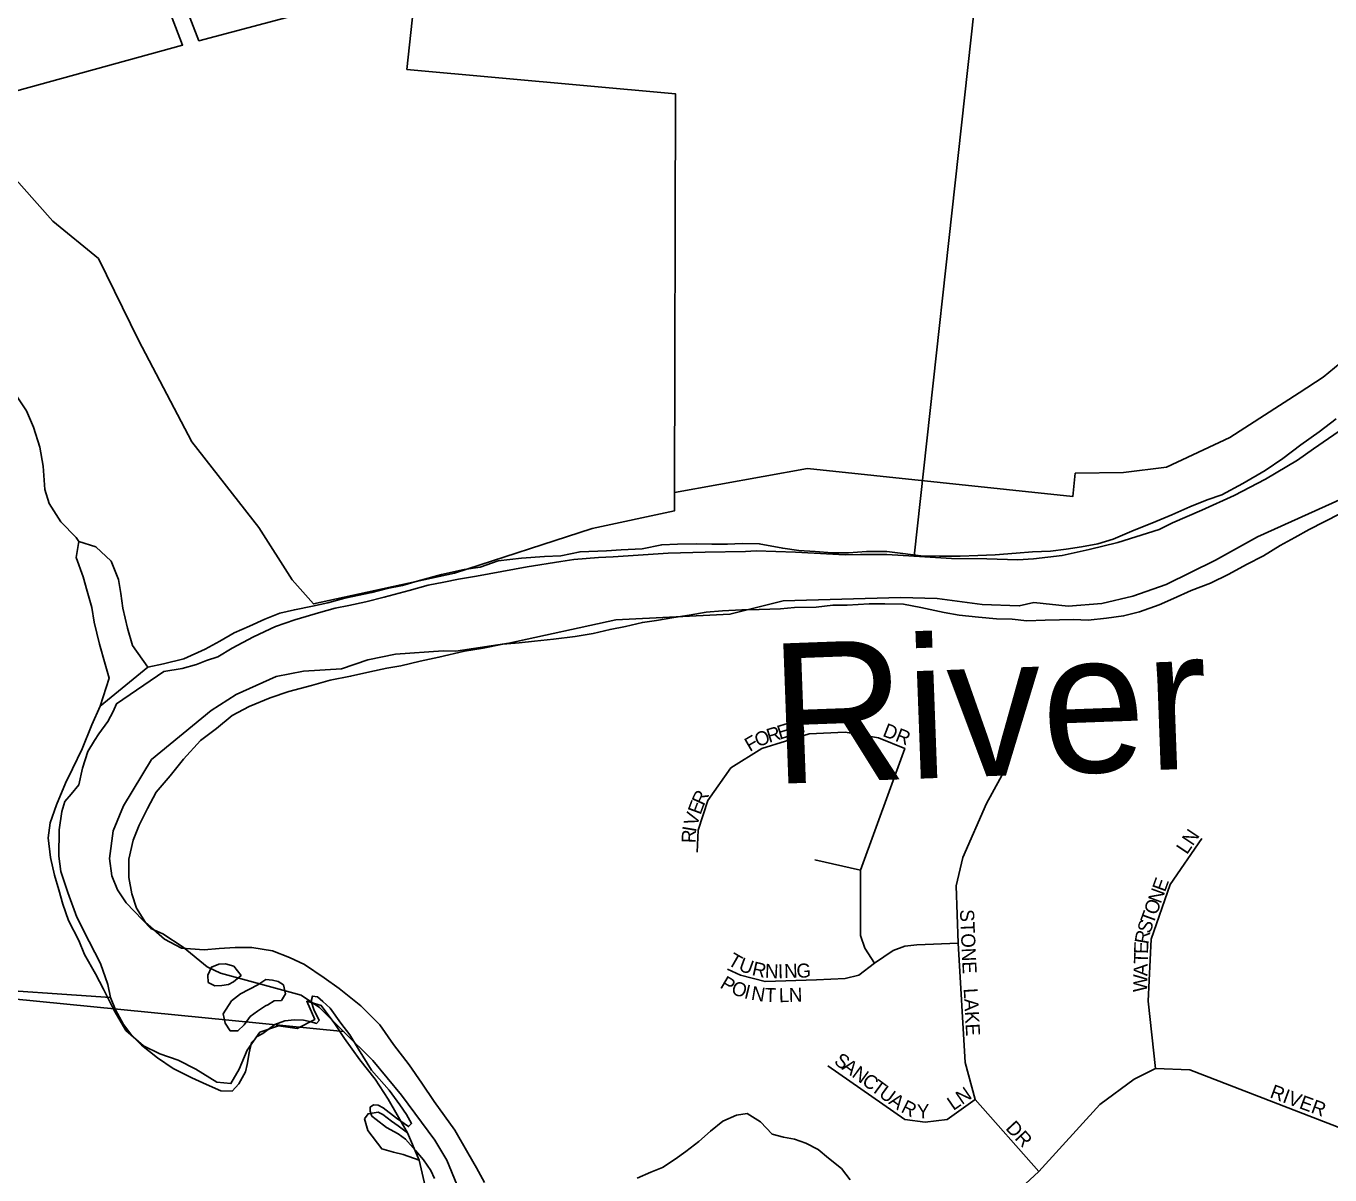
# Model space of a CAD drawing. Extents: x 0 to 34, y -4 to 22.
# Drawn here: x 4.441 to 5.062, y 17.26 to 17.807 of the extents above; entities that cross this region are included whole.
import ezdxf

# ---------------------------------------------------------------- set-up
doc = ezdxf.new("R2010")
doc.units = 0
for name, color, linetype in [('GM_X_Corporation', 7, 'Continuous'), ('GM_X_Major_River', 7, 'Continuous'), ('GM_X_Major_River_Text', 7, 'Continuous'), ('GM_X_Minor_River', 7, 'Continuous'), ('GM_X_Section', 7, 'Continuous'), ('GM_X_Township', 7, 'Continuous'), ('GM_X_Township_Subdivision', 7, 'Continuous'), ('GM_X_Township_Subdivision_Text', 7, 'Continuous')]:
    doc.layers.add(name, color=color, linetype=linetype)

msp = doc.modelspace()

# ---------------------------------------------------------------- linework, layer by layer
at = {"layer": 'GM_X_Corporation'}
for points in [[(4.34646, 17.84071), (4.37529, 17.80581), (4.42291, 17.74889), (4.45409, 17.71389), (4.47573, 17.69607), (4.49482, 17.65725), (4.52027, 17.60888), (4.55209, 17.56815), (4.568, 17.54333), (4.57815, 17.53183), (4.64521, 17.54645), (4.71064, 17.56771), (4.74977, 17.57603), (4.74977, 17.58475), (4.75021, 17.7745), (4.62252, 17.78606), (4.62699, 17.82729), (4.52354, 17.79968), (4.50727, 17.84208)], [(4.49954, 17.84001), (4.51581, 17.79761), (4.41609, 17.77021), (4.39348, 17.8111)], [(4.49954, 17.84001), (4.51581, 17.79761), (4.41609, 17.77021), (4.39348, 17.8111)], [(5.07987, 17.6575), (5.05833, 17.63973), (5.04695, 17.63226), (5.01397, 17.61102), (4.98383, 17.59692), (4.96338, 17.59435), (4.94045, 17.594), (4.93935, 17.58294), (4.81311, 17.59621), (4.74977, 17.58475), (4.75021, 17.7745), (4.62252, 17.78606), (4.62699, 17.82729), (4.52354, 17.79968), (4.50727, 17.84208)]]:
    msp.add_lwpolyline(points, dxfattribs=at)
at = {"layer": 'GM_X_Major_River'}
for p, q in [((4.47654, 17.48325), (4.49923, 17.50166)), ((4.62831, 17.26731), (4.62282, 17.2803))]:
    msp.add_line(p, q, dxfattribs=at)
for points in [[(5.06462, 17.61983), (5.05643, 17.61362), (5.04771, 17.60742), (5.03924, 17.60095), (5.0308, 17.59528), (5.0202, 17.58913), (5.01016, 17.58377), (5.00313, 17.58127), (4.99502, 17.578), (4.98636, 17.57421), (4.97689, 17.57017), (4.9685, 17.5669), (4.95849, 17.56261), (4.95121, 17.56039), (4.94341, 17.55898), (4.93615, 17.55782), (4.92864, 17.55694), (4.92006, 17.55662), (4.91228, 17.55602), (4.90236, 17.55519), (4.89405, 17.55487), (4.88575, 17.55454), (4.87584, 17.55452), (4.86702, 17.55474), (4.85848, 17.55576), (4.85074, 17.55675), (4.84111, 17.55672), (4.83253, 17.55614), (4.82476, 17.55606), (4.81675, 17.5568), (4.809, 17.55726), (4.80127, 17.55826), (4.79008, 17.56041), (4.78205, 17.56061), (4.77509, 17.56025), (4.76759, 17.56017), (4.7601, 17.56035), (4.75127, 17.56031), (4.74376, 17.55996), (4.73435, 17.55806), (4.72443, 17.5575), (4.71746, 17.55714), (4.70487, 17.55666), (4.69572, 17.55475), (4.68795, 17.55441), (4.67695, 17.55361), (4.66594, 17.55228), (4.6573, 17.54929), (4.64978, 17.54814), (4.63901, 17.54574), (4.62742, 17.54256), (4.62041, 17.54059), (4.61315, 17.53917), (4.60587, 17.53722), (4.59295, 17.5346), (4.58487, 17.5324), (4.5776, 17.53071), (4.56899, 17.52905), (4.56199, 17.52735), (4.55496, 17.52459), (4.54765, 17.5213), (4.54033, 17.51801), (4.53354, 17.51417), (4.52649, 17.51033), (4.51646, 17.50577), (4.50677, 17.50334), (4.49923, 17.50166)], [(4.60966, 17.33158), (4.60053, 17.34063), (4.5903, 17.3489), (4.58321, 17.35389), (4.57373, 17.36028), (4.56659, 17.36366), (4.55865, 17.3668), (4.54878, 17.36838), (4.54075, 17.36832), (4.53325, 17.36797), (4.52601, 17.36735), (4.51532, 17.36815), (4.50713, 17.37236), (4.49824, 17.38034), (4.49386, 17.38713), (4.49163, 17.39387), (4.49022, 17.40166), (4.49018, 17.41048), (4.49229, 17.41951), (4.49515, 17.42666), (4.4991, 17.43458), (4.50331, 17.44222), (4.50994, 17.45008), (4.5163, 17.45793), (4.52429, 17.46682), (4.53193, 17.47251), (4.53932, 17.47874), (4.54746, 17.48308), (4.55747, 17.48711), (4.56638, 17.49009), (4.57716, 17.49303), (4.58606, 17.49548), (4.59574, 17.49738), (4.6049, 17.49955), (4.61297, 17.50122), (4.61969, 17.50239), (4.62885, 17.50457), (4.63773, 17.50648), (4.64985, 17.50939), (4.65872, 17.51077), (4.66813, 17.51267), (4.67591, 17.51328), (4.68316, 17.51417), (4.69228, 17.51501), (4.70249, 17.51636), (4.71109, 17.51774), (4.71917, 17.51968), (4.72643, 17.5211), (4.73451, 17.52304), (4.74123, 17.52394), (4.74956, 17.52534), (4.75682, 17.52649), (4.76488, 17.52789), (4.77266, 17.5285), (4.78178, 17.52907), (4.79007, 17.52913), (4.80025, 17.52941), (4.80696, 17.53005), (4.81714, 17.53033), (4.82519, 17.5312), (4.83189, 17.5313), (4.84234, 17.53184), (4.84983, 17.53192), (4.85866, 17.5317), (4.86692, 17.53015), (4.8781, 17.52774), (4.88529, 17.52649), (4.89437, 17.52546), (4.90291, 17.52471), (4.9104, 17.52452), (4.91734, 17.52381), (4.92618, 17.52413), (4.93288, 17.52423), (4.93957, 17.52433), (4.94653, 17.52415), (4.95538, 17.525), (4.96344, 17.52614), (4.97098, 17.52808), (4.98043, 17.53132), (4.9872, 17.53436), (4.9956, 17.53816), (5.00479, 17.54167), (5.01347, 17.546), (5.02188, 17.5506), (5.03002, 17.55467), (5.03791, 17.55956), (5.04496, 17.56339), (5.05175, 17.56723), (5.05881, 17.57079), (5.06667, 17.57487)], [(4.49923, 17.50166), (4.492, 17.512), (4.48954, 17.52035), (4.48737, 17.52975), (4.48648, 17.53673), (4.48532, 17.54344), (4.48179, 17.55208), (4.47448, 17.55894), (4.46651, 17.56155), (4.46525, 17.55383), (4.46849, 17.54466), (4.47045, 17.53793), (4.47266, 17.53012), (4.47382, 17.52314), (4.47623, 17.51266), (4.47893, 17.50324), (4.48089, 17.49651), (4.47654, 17.48325)], [(4.47654, 17.48325), (4.47256, 17.47426), (4.46798, 17.46288), (4.46345, 17.45338), (4.46007, 17.44651), (4.45578, 17.43619), (4.45289, 17.42771), (4.4519, 17.42052), (4.453, 17.41114), (4.45492, 17.4028), (4.45688, 17.39581), (4.45885, 17.38908), (4.46159, 17.38126), (4.46643, 17.37178), (4.4692, 17.36503), (4.47432, 17.35581), (4.47815, 17.3485), (4.48324, 17.33848), (4.48888, 17.32899), (4.49726, 17.32156), (4.50492, 17.3179), (4.51367, 17.31474), (4.52213, 17.31052), (4.53214, 17.30438), (4.53882, 17.30368), (4.54274, 17.31053), (4.54645, 17.31953), (4.55256, 17.3282), (4.56147, 17.33118), (4.57027, 17.32989), (4.57868, 17.33422), (4.57489, 17.34287), (4.5818, 17.34083), (4.58826, 17.33211), (4.5929, 17.32505), (4.60013, 17.31498), (4.60739, 17.30571), (4.61357, 17.2962), (4.62282, 17.2803)], [(4.54026, 17.35951), (4.53627, 17.36068), (4.53306, 17.36049), (4.52954, 17.35898), (4.52784, 17.35528)], [(4.52784, 17.35528), (4.52801, 17.3518), (4.53118, 17.35011), (4.5344, 17.3503), (4.53762, 17.35075), (4.54006, 17.35203), (4.54362, 17.35515), (4.54026, 17.35951)], [(4.55535, 17.35325), (4.55154, 17.35067), (4.5434, 17.34633), (4.53903, 17.34297), (4.53512, 17.33692), (4.53608, 17.33235), (4.53839, 17.32882), (4.54214, 17.32872), (4.54516, 17.33159), (4.54793, 17.33553)], [(4.54793, 17.33553), (4.55148, 17.33811), (4.5553, 17.34069), (4.55638, 17.3412), (4.55937, 17.34299), (4.56285, 17.34317), (4.56481, 17.34633), (4.56385, 17.35063), (4.56122, 17.3523), (4.55855, 17.3529), (4.55535, 17.35325)], [(4.65938, 17.25657), (4.65555, 17.26361), (4.65145, 17.27066), (4.64531, 17.28151), (4.6404, 17.28831), (4.63549, 17.29512), (4.62955, 17.30382), (4.62362, 17.31252), (4.61611, 17.32233), (4.60966, 17.33158)], [(4.62282, 17.2803), (4.61836, 17.28362), (4.6152, 17.28584), (4.611, 17.28889), (4.60889, 17.29001), (4.60405, 17.28933), (4.60238, 17.28696), (4.60385, 17.28131), (4.61058, 17.27259), (4.61616, 17.27112), (4.62068, 17.26993), (4.62831, 17.26731)], [(4.62831, 17.26731), (4.63124, 17.25486)]]:
    msp.add_lwpolyline(points, dxfattribs=at)
at = {"layer": 'GM_X_Minor_River'}
for points in [[(4.46651, 17.56155), (4.46523, 17.56345), (4.45792, 17.57085), (4.45226, 17.57955), (4.45029, 17.58628), (4.4495, 17.59726), (4.44787, 17.60638), (4.4449, 17.61581), (4.44162, 17.62365), (4.43672, 17.63072)], [(4.83337, 17.25784), (4.82918, 17.26326), (4.82311, 17.26817), (4.8181, 17.27226), (4.81226, 17.27529), (4.80694, 17.27724), (4.80161, 17.27813), (4.79628, 17.27955), (4.79077, 17.28552), (4.78441, 17.28937), (4.77932, 17.28865), (4.77285, 17.28581), (4.76689, 17.28109), (4.76145, 17.2761), (4.75522, 17.27139), (4.75008, 17.26773), (4.74413, 17.26381), (4.73847, 17.2615), (4.732, 17.25866)]]:
    msp.add_lwpolyline(points, dxfattribs=at)
at = {"layer": 'GM_X_Section'}
for points in [[(4.91493, 18.01957), (4.8638, 17.55452), (4.85075, 17.55529), (4.83822, 17.55526), (4.83102, 17.55513), (4.80731, 17.55638), (4.78866, 17.55699), (4.78359, 17.55682), (4.76439, 17.55638), (4.74678, 17.55591), (4.72062, 17.55427), (4.71368, 17.55387), (4.70194, 17.55302), (4.69579, 17.55207), (4.67974, 17.54944), (4.65566, 17.54509), (4.64711, 17.54365), (4.64015, 17.54218), (4.63265, 17.54072), (4.62354, 17.53823), (4.61175, 17.53498), (4.60291, 17.53275), (4.59488, 17.53103), (4.58846, 17.52982), (4.58042, 17.52757), (4.57452, 17.52581), (4.56916, 17.52432), (4.56003, 17.52102), (4.54954, 17.51615), (4.53931, 17.51074), (4.53257, 17.50661), (4.5272, 17.50484), (4.52237, 17.50306), (4.51567, 17.50106), (4.50684, 17.49962), (4.48442, 17.48431), (4.48275, 17.48061), (4.48026, 17.47586), (4.47589, 17.47007), (4.47396, 17.46691), (4.47067, 17.46164), (4.46812, 17.45369), (4.46637, 17.44572), (4.46282, 17.44126), (4.45982, 17.43785), (4.4584, 17.43307), (4.45717, 17.4243), (4.45694, 17.41177), (4.45786, 17.40456), (4.46115, 17.39463), (4.46546, 17.38282), (4.47137, 17.37124), (4.47677, 17.36074), (4.48032, 17.35081), (4.48154, 17.34465), (4.13495, 17.36839)], [(5.0681, 17.61548), (5.05379, 17.60561), (5.04622, 17.60015), (5.03086, 17.59111), (5.01604, 17.58339), (5.00072, 17.57648), (4.98674, 17.57034), (4.98028, 17.56726), (4.96928, 17.56374), (4.9607, 17.56097), (4.94705, 17.55776), (4.93419, 17.5548), (4.92056, 17.55319), (4.91309, 17.55279), (4.89844, 17.55334), (4.88164, 17.55338), (4.8638, 17.55452), (4.91493, 18.01957), (5.63665, 17.94928)], [(4.13495, 17.36839), (4.48154, 17.34465), (4.48382, 17.33875), (4.4877, 17.33174), (4.49159, 17.3266), (4.49631, 17.32198), (4.50393, 17.31597), (4.51129, 17.31077), (4.52028, 17.30633), (4.52715, 17.30327), (4.53403, 17.30021), (4.53936, 17.30011), (4.54262, 17.30352), (4.54566, 17.30932), (4.54653, 17.31277), (4.54743, 17.31836), (4.54859, 17.32314), (4.55131, 17.32602), (4.554, 17.32756), (4.55968, 17.33173), (4.56451, 17.3335), (4.56905, 17.33395), (4.57332, 17.33387), (4.57703, 17.333), (4.57955, 17.33232), (4.58073, 17.33371), (4.57821, 17.33884), (4.57695, 17.34287), (4.57753, 17.34525), (4.57993, 17.34495), (4.58255, 17.34276), (4.58595, 17.3395), (4.59115, 17.33247), (4.59531, 17.32679), (4.59945, 17.32005), (4.60566, 17.31007), (4.61402, 17.30058), (4.61922, 17.29355), (4.62233, 17.28896), (4.62476, 17.28473), (4.62329, 17.28325), (4.6175, 17.28718), (4.61119, 17.2921), (4.60882, 17.29348), (4.60669, 17.29352), (4.60507, 17.29248), (4.60503, 17.29061), (4.60579, 17.2882), (4.60789, 17.28656), (4.61288, 17.28274), (4.61843, 17.2797), (4.62185, 17.27724), (4.62654, 17.27181), (4.63046, 17.26748), (4.63383, 17.26235), (4.63563, 17.25858)]]:
    msp.add_lwpolyline(points, dxfattribs=at)
at = {"layer": 'GM_X_Township'}
for points in [[(4.31462, 17.35594), (4.59235, 17.3285), (4.58086, 17.33991), (4.57218, 17.3457), (4.53379, 17.35619), (4.52745, 17.35916), (4.51601, 17.36851), (4.50633, 17.37486), (4.50065, 17.37736), (4.48897, 17.38966), (4.4849, 17.39581), (4.4822, 17.40252), (4.48098, 17.41069), (4.48285, 17.42394), (4.48765, 17.43582), (4.50109, 17.45779), (4.52942, 17.48107), (4.54137, 17.48866), (4.56027, 17.49736), (4.57336, 17.49988), (4.59133, 17.5009), (4.60393, 17.50527), (4.61708, 17.5079), (4.6398, 17.50951), (4.64586, 17.50942), (4.67107, 17.51317), (4.72189, 17.52421), (4.77615, 17.52693), (4.80151, 17.53334), (4.85729, 17.53492), (4.87475, 17.53435), (4.89617, 17.53161), (4.91382, 17.53086), (4.92066, 17.53245), (4.93708, 17.53072), (4.95304, 17.53198), (4.96785, 17.53552), (4.98367, 17.54112), (5.00718, 17.55255), (5.02706, 17.56371), (5.08379, 17.58929)], [(5.08379, 17.58929), (5.02706, 17.56371), (5.00718, 17.55255), (4.98367, 17.54112), (4.96785, 17.53552), (4.95304, 17.53198), (4.93708, 17.53072), (4.92066, 17.53245), (4.91382, 17.53086), (4.89617, 17.53161), (4.87475, 17.53435), (4.85729, 17.53492), (4.80151, 17.53334), (4.77615, 17.52693), (4.72189, 17.52421), (4.67107, 17.51317), (4.64586, 17.50942), (4.6398, 17.50951), (4.61708, 17.5079), (4.60393, 17.50527), (4.59133, 17.5009), (4.57336, 17.49988), (4.56027, 17.49736), (4.54137, 17.48866), (4.52942, 17.48107), (4.50109, 17.45779), (4.48765, 17.43582), (4.48285, 17.42394), (4.48098, 17.41069), (4.4822, 17.40252), (4.4849, 17.39581), (4.48897, 17.38966), (4.50065, 17.37736), (4.50633, 17.37486), (4.51601, 17.36851), (4.52745, 17.35916), (4.53379, 17.35619), (4.57218, 17.3457), (4.58086, 17.33991), (4.59235, 17.3285), (4.60625, 17.31463), (4.6199, 17.29818), (4.63575, 17.27669), (4.64147, 17.26721), (4.65109, 17.24416)]]:
    msp.add_lwpolyline(points, dxfattribs=at)
at = {"layer": 'GM_X_Township_Subdivision'}
for points in [[(4.84494, 17.36094), (4.84039, 17.36803), (4.83834, 17.37414), (4.83834, 17.39162), (4.83834, 17.40522), (4.85931, 17.4631), (4.84688, 17.46815), (4.83096, 17.47087), (4.81387, 17.47009), (4.79133, 17.4631), (4.77657, 17.45378), (4.7657, 17.43824), (4.76104, 17.42425), (4.76065, 17.41377)], [(4.92314, 17.2619), (4.89278, 17.29617), (4.88806, 17.31374), (4.88468, 17.37052), (4.88379, 17.39765), (4.88689, 17.41124), (4.89816, 17.43688), (4.90826, 17.45514)], [(4.9786, 17.31078), (4.97507, 17.34288), (4.97663, 17.3724), (4.98556, 17.39842), (5.00071, 17.42018)], [(4.81658, 17.41008), (4.83834, 17.40522)], [(4.88468, 17.37052), (4.86514, 17.36968), (4.85937, 17.36904), (4.85388, 17.36696), (4.84494, 17.36094), (4.83756, 17.3553), (4.83095, 17.35358), (4.81736, 17.35298), (4.79289, 17.3522), (4.78123, 17.3553), (4.77502, 17.35802)], [(4.85369, 16.98723), (4.84909, 17.01449), (4.82888, 17.06882), (4.81903, 17.13152), (4.81665, 17.15451), (4.81813, 17.16232), (4.82035, 17.16988), (4.82571, 17.17811), (4.84024, 17.1958), (4.8832, 17.22486), (4.92314, 17.2619), (4.95206, 17.29372), (4.96849, 17.30572), (4.9786, 17.31078), (4.99502, 17.31015), (5.08649, 17.27483)], [(4.8228, 17.31219), (4.85931, 17.28655), (4.86902, 17.28538), (4.87951, 17.28655), (4.89278, 17.29617)]]:
    msp.add_lwpolyline(points, dxfattribs=at)

# ---------------------------------------------------------------- texts
at = {"layer": 'GM_X_Major_River_Text'}
msp.add_text('River', height=0.066665, rotation=2.10173, dxfattribs=at).set_placement((4.79669, 17.44614))
at = {"layer": 'GM_X_Township_Subdivision_Text'}
for s, height, rotation, p in [('R', 0.00667, 17.18307, (4.79479, 17.46566)), ('E', 0.00667, 16.96615, (4.79983, 17.46722)), ('S', 0.00667, 17.00388, (4.80432, 17.46859)), ('T', 0.00667, 15.37493, (4.80876, 17.46995)), ('DR', 0.006667, 338.75126, (4.84841, 17.46908)), ('F', 0.00667, 30.23284, (4.78564, 17.46132)), ('O', 0.00667, 21.41576, (4.78945, 17.46357)), ('R', 0.00667, 65.16209, (4.76374, 17.43546)), ('E', 0.00667, 69.60381, (4.76216, 17.43119)), ('V', 0.00667, 72.29779, (4.7604, 17.42568)), ('R', 0.00667, 88.54301, (4.75987, 17.418)), ('I', 0.00667, 80.68864, (4.75999, 17.42304)), ('LN', 0.006667, 56.3032, (4.99358, 17.41229)), ('E', 0.00667, 69.9968, (4.98313, 17.39447)), ('N', 0.00667, 69.98888, (4.98112, 17.38896)), ('STONE', 0.006667, 272.54891, (4.88558, 17.3864)), ('T', 0.00667, 70.00989, (4.97751, 17.37904)), ('O', 0.00667, 69.98888, (4.97912, 17.38345)), ('S', 0.00667, 70.9343, (4.97599, 17.37463)), ('R', 0.00667, 80.09049, (4.97515, 17.3697)), ('E', 0.00667, 88.52419, (4.97506, 17.36527)), ('T', 0.00667, 330.20768, (4.77468, 17.36046)), ('U', 0.00667, 339.94793, (4.77987, 17.3576)), ('R', 0.00667, 347.49025, (4.7863, 17.35532)), ('N', 0.00667, 357.51582, (4.79272, 17.35401)), ('I', 0.00667, 1.6472, (4.7991, 17.35375)), ('N', 0.00667, 1.50801, (4.80203, 17.35384)), ('G', 0.00667, 1.50299, (4.8079, 17.35399)), ('A', 0.00667, 88.53567, (4.97479, 17.35471)), ('T', 0.00667, 88.54966, (4.97494, 17.36058)), ('P', 0.00667, 329.44857, (4.77101, 17.34952)), ('W', 0.00667, 88.53722, (4.97459, 17.34708)), ('O', 0.00667, 340.61016, (4.77633, 17.34653)), ('I', 0.00667, 346.35646, (4.78256, 17.34438)), ('N', 0.00667, 350.70651, (4.78596, 17.34358)), ('T', 0.00667, 358.11016, (4.79268, 17.34254)), ('L', 0.00667, 1.16284, (4.79952, 17.34236)), ('N', 0.00667, 1.6828, (4.80428, 17.34246)), ('LAKE', 0.006667, 273.09248, (4.88734, 17.34889)), ('S', 0.00667, 323.78582, (4.82525, 17.31344)), ('A', 0.00667, 323.78141, (4.82904, 17.31067)), ('N', 0.00667, 323.7988, (4.83377, 17.3072)), ('C', 0.00667, 323.79055, (4.83851, 17.30374)), ('T', 0.00667, 323.78582, (4.84277, 17.30062)), ('U', 0.00667, 323.78141, (4.84656, 17.29784)), ('LN', 0.006667, 34.50504, (4.88244, 17.2906)), ('RIVER', 0.006667, 339.83159, (5.0326, 17.29719)), ('A', 0.00667, 323.7988, (4.85129, 17.29438)), ('R', 0.00667, 333.53135, (4.85708, 17.29027)), ('Y', 0.00667, 1.11956, (4.86519, 17.28715)), ('DR', 0.006667, 312.88011, (4.90695, 17.2822))]:
    msp.add_text(s, height=height, rotation=rotation, dxfattribs=at).set_placement(p)

doc.saveas('drawing.dxf')
